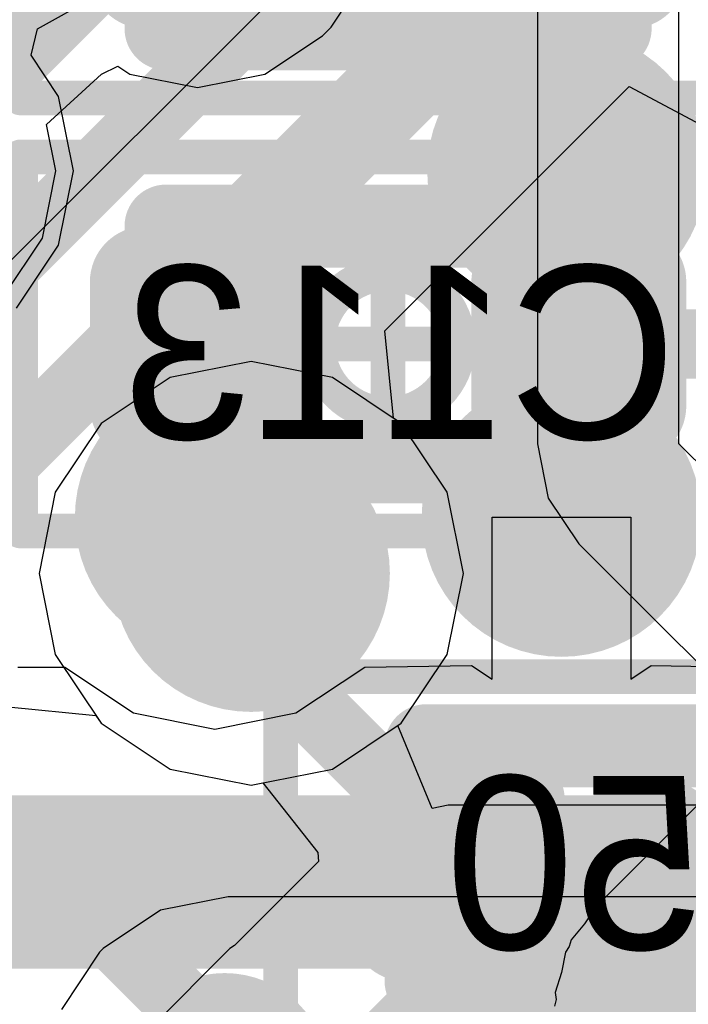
# Model space of a CAD drawing. Header units: millimetres. Extents: x -2 to 68, y -2 to 27.4.
# Tile 345 of 594: x 31.8 to 32.8, y 14.3 to 15.7. Entities that reach past the tile are written whole.
import ezdxf

# ---------------------------------------------------------------- set-up
doc = ezdxf.new("R2010")
doc.units = ezdxf.units.MM
for name, color, linetype in [('BottomLayer', 5, 'Continuous'), ('BottomPaste', 16, 'Continuous'), ('BottomSolder', 6, 'Continuous'), ('DrillGuide', 244, 'Continuous'), ('Mechanical10', 56, 'Continuous'), ('Mechanical17', 56, 'Continuous'), ('Mechanical6', 56, 'Continuous'), ('MidLayer1', 16, 'Continuous'), ('MidLayer2', 76, 'Continuous'), ('MidLayer3', 90, 'Continuous'), ('MidLayer4', 156, 'Continuous'), ('MidLayer5', 130, 'Continuous'), ('MidLayer6', 216, 'Continuous'), ('MidLayer7', 6, 'Continuous'), ('MidLayer8', 54, 'Continuous'), ('MultiLayer', 9, 'Continuous'), ('TopLayer', 1, 'Continuous'), ('TopPaste', 8, 'Continuous'), ('TopSolder', 216, 'Continuous'), ('ViaHoleLayer', 16, 'Continuous')]:
    doc.layers.add(name, color=color, linetype=linetype)

# ---------------------------------------------------------------- blocks, each defined once
blk = doc.blocks.new('CAP_0201_B_214')
at = {"layer": 'BottomLayer', "const_width": 0.0806}
for points in [[(-0.3897, 0.0894, 1), (-0.3091, 0.0894, 1)], [(-0.2409, 0.0894, 1), (-0.1603, 0.0894, 1)], [(0.1603, 0.0894, 1), (0.2409, 0.0894, 1)], [(0.3091, 0.0894, 1), (0.3897, 0.0894, 1)], [(-0.3897, -0.0894, 1), (-0.3091, -0.0894, 1)], [(-0.2409, -0.0894, 1), (-0.1603, -0.0894, 1)], [(0.1603, -0.0894, 1), (0.2409, -0.0894, 1)], [(0.3091, -0.0894, 1), (0.3897, -0.0894, 1)]]:
    blk.add_lwpolyline(points, format="xyb", close=True, dxfattribs=at)
at = {"layer": 'BottomLayer'}
for points in [[(-0.2006, 0.17), (-0.3494, 0.17), (-0.2006, -0.17), (-0.3494, -0.17)], [(0.2006, -0.17), (0.3494, -0.17), (0.2006, 0.17), (0.3494, 0.17)], [(-0.12, 0.0894), (-0.43, 0.0894), (-0.12, -0.0894), (-0.43, -0.0894)], [(0.12, -0.0894), (0.43, -0.0894), (0.12, 0.0894), (0.43, 0.0894)]]:
    blk.add_solid(points, dxfattribs=at)
at = {"layer": 'BottomPaste', "const_width": 0.0806}
for points in [[(-0.3897, 0.0894, 1), (-0.3091, 0.0894, 1)], [(-0.2409, 0.0894, 1), (-0.1603, 0.0894, 1)], [(0.1603, 0.0894, 1), (0.2409, 0.0894, 1)], [(0.3091, 0.0894, 1), (0.3897, 0.0894, 1)], [(-0.3897, -0.0894, 1), (-0.3091, -0.0894, 1)], [(-0.2409, -0.0894, 1), (-0.1603, -0.0894, 1)], [(0.1603, -0.0894, 1), (0.2409, -0.0894, 1)], [(0.3091, -0.0894, 1), (0.3897, -0.0894, 1)]]:
    blk.add_lwpolyline(points, format="xyb", close=True, dxfattribs=at)
at = {"layer": 'BottomPaste'}
for points in [[(-0.2006, 0.17), (-0.3494, 0.17), (-0.2006, -0.17), (-0.3494, -0.17)], [(0.2006, -0.17), (0.3494, -0.17), (0.2006, 0.17), (0.3494, 0.17)], [(-0.12, 0.0894), (-0.43, 0.0894), (-0.12, -0.0894), (-0.43, -0.0894)], [(0.12, -0.0894), (0.43, -0.0894), (0.12, 0.0894), (0.43, 0.0894)]]:
    blk.add_solid(points, dxfattribs=at)
at = {"layer": 'BottomSolder', "const_width": 0.0806}
for points in [[(-0.3897, 0.0894, 1), (-0.3091, 0.0894, 1)], [(-0.2409, 0.0894, 1), (-0.1603, 0.0894, 1)], [(0.1603, 0.0894, 1), (0.2409, 0.0894, 1)], [(0.3091, 0.0894, 1), (0.3897, 0.0894, 1)], [(-0.3897, -0.0894, 1), (-0.3091, -0.0894, 1)], [(-0.2409, -0.0894, 1), (-0.1603, -0.0894, 1)], [(0.1603, -0.0894, 1), (0.2409, -0.0894, 1)], [(0.3091, -0.0894, 1), (0.3897, -0.0894, 1)]]:
    blk.add_lwpolyline(points, format="xyb", close=True, dxfattribs=at)
at = {"layer": 'BottomSolder'}
for points in [[(-0.2006, 0.17), (-0.3494, 0.17), (-0.2006, -0.17), (-0.3494, -0.17)], [(0.2006, -0.17), (0.3494, -0.17), (0.2006, 0.17), (0.3494, 0.17)], [(-0.12, 0.0894), (-0.43, 0.0894), (-0.12, -0.0894), (-0.43, -0.0894)], [(0.12, -0.0894), (0.43, -0.0894), (0.12, 0.0894), (0.43, 0.0894)]]:
    blk.add_solid(points, dxfattribs=at)
at = {"layer": 'Mechanical10', "const_width": 0.12}
for points in [[(-0.32, 0.17), (-0.32, -0.17)], [(0.32, 0.17), (-0.32, 0.17)], [(0.32, 0.17), (0.32, -0.17)], [(0.32, -0.17), (-0.32, -0.17)]]:
    blk.add_lwpolyline(points, dxfattribs=at)
at = {"layer": 'Mechanical10', "const_width": 0.06}
for points in [[(-0.35, 0.17, 1), (-0.29, 0.17, 1)], [(-0.35, 0.17, 1), (-0.29, 0.17, 1)], [(0.29, 0.17, 1), (0.35, 0.17, 1)], [(0.29, 0.17, 1), (0.35, 0.17, 1)], [(-0.35, -0.17, 1), (-0.29, -0.17, 1)], [(-0.35, -0.17, 1), (-0.29, -0.17, 1)], [(0.29, -0.17, 1), (0.35, -0.17, 1)], [(0.29, -0.17, 1), (0.35, -0.17, 1)]]:
    blk.add_lwpolyline(points, format="xyb", close=True, dxfattribs=at)
at = {"layer": 'Mechanical6', "const_width": 0.05}
for points in [[(-0.53, 0.27), (-0.53, -0.27)], [(0.53, 0.27), (-0.53, 0.27)], [(0.53, 0.27), (0.53, -0.27)], [(0, 0.135), (0, -0.135)], [(0.135, 0), (-0.135, 0)], [(0.53, -0.27), (-0.53, -0.27)]]:
    blk.add_lwpolyline(points, dxfattribs=at)
at = {"layer": 'Mechanical6'}
for points, const_width in [([(-0.5425, 0.27, 1), (-0.5175, 0.27, 1)], 0.025), ([(-0.5425, 0.27, 1), (-0.5175, 0.27, 1)], 0.025), ([(0.5175, 0.27, 1), (0.5425, 0.27, 1)], 0.025), ([(0.5175, 0.27, 1), (0.5425, 0.27, 1)], 0.025), ([(-0.0125, 0.135, 1), (0.0125, 0.135, 1)], 0.025), ([(0.1013, 0, 1), (-0.1013, 0, 1)], 0.05), ([(-0.1475, 0, 1), (-0.1225, 0, 1)], 0.025), ([(-0.1138, 0, 1), (-0.0888, 0, 1)], 0.025), ([(0.0888, 0, 1), (0.1138, 0, 1)], 0.025), ([(0.1225, 0, 1), (0.1475, 0, 1)], 0.025), ([(-0.0125, -0.135, 1), (0.0125, -0.135, 1)], 0.025), ([(-0.5425, -0.27, 1), (-0.5175, -0.27, 1)], 0.025), ([(-0.5425, -0.27, 1), (-0.5175, -0.27, 1)], 0.025), ([(0.5175, -0.27, 1), (0.5425, -0.27, 1)], 0.025), ([(0.5175, -0.27, 1), (0.5425, -0.27, 1)], 0.025)]:
    blk.add_lwpolyline(points, format="xyb", close=True, dxfattribs=dict(at, const_width=const_width))
blk = doc.blocks.new('BGA486C50P27X27_1400X1400X125_227')
at = {"layer": 'TopLayer', "const_width": 0.1}
for points in [[(-0.55, 4, 1), (-0.45, 4, 1)], [(-0.55, 3.5, 1), (-0.45, 3.5, 1)], [(-0.05, 3.492, 1), (0.05, 3.492, 1)]]:
    blk.add_lwpolyline(points, format="xyb", close=True, dxfattribs=at)
at = {"layer": 'TopPaste', "const_width": 0.1}
for points in [[(-0.55, 4, 1), (-0.45, 4, 1)], [(-0.55, 3.5, 1), (-0.45, 3.5, 1)], [(-0.05, 3.492, 1), (0.05, 3.492, 1)]]:
    blk.add_lwpolyline(points, format="xyb", close=True, dxfattribs=at)
at = {"layer": 'TopSolder', "const_width": 0.2016}
for points in [[(-0.6008, 4, 1), (-0.3992, 4, 1)], [(-0.6008, 3.5, 1), (-0.3992, 3.5, 1)], [(-0.1008, 3.492, 1), (0.1008, 3.492, 1)]]:
    blk.add_lwpolyline(points, format="xyb", close=True, dxfattribs=at)
blk = doc.blocks.new('CAP_0201_B_355')
at = {"layer": 'BottomLayer', "const_width": 0.0806}
for points in [[(-0.3897, 0.0894, 1), (-0.3091, 0.0894, 1)], [(-0.2409, 0.0894, 1), (-0.1603, 0.0894, 1)], [(0.1603, 0.0894, 1), (0.2409, 0.0894, 1)], [(0.3091, 0.0894, 1), (0.3897, 0.0894, 1)], [(-0.3897, -0.0894, 1), (-0.3091, -0.0894, 1)], [(-0.2409, -0.0894, 1), (-0.1603, -0.0894, 1)], [(0.1603, -0.0894, 1), (0.2409, -0.0894, 1)], [(0.3091, -0.0894, 1), (0.3897, -0.0894, 1)]]:
    blk.add_lwpolyline(points, format="xyb", close=True, dxfattribs=at)
at = {"layer": 'BottomLayer'}
for points in [[(-0.2006, 0.17), (-0.3494, 0.17), (-0.2006, -0.17), (-0.3494, -0.17)], [(0.2006, -0.17), (0.3494, -0.17), (0.2006, 0.17), (0.3494, 0.17)], [(-0.12, 0.0894), (-0.43, 0.0894), (-0.12, -0.0894), (-0.43, -0.0894)], [(0.12, -0.0894), (0.43, -0.0894), (0.12, 0.0894), (0.43, 0.0894)]]:
    blk.add_solid(points, dxfattribs=at)
at = {"layer": 'BottomPaste', "const_width": 0.0806}
for points in [[(-0.3897, 0.0894, 1), (-0.3091, 0.0894, 1)], [(-0.2409, 0.0894, 1), (-0.1603, 0.0894, 1)], [(0.1603, 0.0894, 1), (0.2409, 0.0894, 1)], [(0.3091, 0.0894, 1), (0.3897, 0.0894, 1)], [(-0.3897, -0.0894, 1), (-0.3091, -0.0894, 1)], [(-0.2409, -0.0894, 1), (-0.1603, -0.0894, 1)], [(0.1603, -0.0894, 1), (0.2409, -0.0894, 1)], [(0.3091, -0.0894, 1), (0.3897, -0.0894, 1)]]:
    blk.add_lwpolyline(points, format="xyb", close=True, dxfattribs=at)
at = {"layer": 'BottomPaste'}
for points in [[(-0.2006, 0.17), (-0.3494, 0.17), (-0.2006, -0.17), (-0.3494, -0.17)], [(0.2006, -0.17), (0.3494, -0.17), (0.2006, 0.17), (0.3494, 0.17)], [(-0.12, 0.0894), (-0.43, 0.0894), (-0.12, -0.0894), (-0.43, -0.0894)], [(0.12, -0.0894), (0.43, -0.0894), (0.12, 0.0894), (0.43, 0.0894)]]:
    blk.add_solid(points, dxfattribs=at)
at = {"layer": 'BottomSolder', "const_width": 0.0806}
for points in [[(-0.3897, 0.0894, 1), (-0.3091, 0.0894, 1)], [(-0.2409, 0.0894, 1), (-0.1603, 0.0894, 1)], [(0.1603, 0.0894, 1), (0.2409, 0.0894, 1)], [(0.3091, 0.0894, 1), (0.3897, 0.0894, 1)], [(-0.3897, -0.0894, 1), (-0.3091, -0.0894, 1)], [(-0.2409, -0.0894, 1), (-0.1603, -0.0894, 1)], [(0.1603, -0.0894, 1), (0.2409, -0.0894, 1)], [(0.3091, -0.0894, 1), (0.3897, -0.0894, 1)]]:
    blk.add_lwpolyline(points, format="xyb", close=True, dxfattribs=at)
at = {"layer": 'BottomSolder'}
for points in [[(-0.2006, 0.17), (-0.3494, 0.17), (-0.2006, -0.17), (-0.3494, -0.17)], [(0.2006, -0.17), (0.3494, -0.17), (0.2006, 0.17), (0.3494, 0.17)], [(-0.12, 0.0894), (-0.43, 0.0894), (-0.12, -0.0894), (-0.43, -0.0894)], [(0.12, -0.0894), (0.43, -0.0894), (0.12, 0.0894), (0.43, 0.0894)]]:
    blk.add_solid(points, dxfattribs=at)
at = {"layer": 'Mechanical10', "const_width": 0.12}
for points in [[(-0.32, 0.17), (0.32, 0.17)], [(-0.32, -0.17), (-0.32, 0.17)], [(0.32, -0.17), (0.32, 0.17)], [(-0.32, -0.17), (0.32, -0.17)]]:
    blk.add_lwpolyline(points, dxfattribs=at)
at = {"layer": 'Mechanical10', "const_width": 0.06}
for points in [[(-0.35, 0.17, 1), (-0.29, 0.17, 1)], [(-0.35, 0.17, 1), (-0.29, 0.17, 1)], [(0.29, 0.17, 1), (0.35, 0.17, 1)], [(0.29, 0.17, 1), (0.35, 0.17, 1)], [(-0.35, -0.17, 1), (-0.29, -0.17, 1)], [(-0.35, -0.17, 1), (-0.29, -0.17, 1)], [(0.29, -0.17, 1), (0.35, -0.17, 1)], [(0.29, -0.17, 1), (0.35, -0.17, 1)]]:
    blk.add_lwpolyline(points, format="xyb", close=True, dxfattribs=at)
at = {"layer": 'Mechanical6', "const_width": 0.05}
for points in [[(-0.53, 0.27), (0.53, 0.27)], [(-0.53, -0.27), (-0.53, 0.27)], [(0.53, -0.27), (0.53, 0.27)], [(0, -0.135), (0, 0.135)], [(-0.135, 0), (0.135, 0)], [(-0.53, -0.27), (0.53, -0.27)]]:
    blk.add_lwpolyline(points, dxfattribs=at)
at = {"layer": 'Mechanical6'}
for points, const_width in [([(-0.5425, 0.27, 1), (-0.5175, 0.27, 1)], 0.025), ([(-0.5425, 0.27, 1), (-0.5175, 0.27, 1)], 0.025), ([(0.5175, 0.27, 1), (0.5425, 0.27, 1)], 0.025), ([(0.5175, 0.27, 1), (0.5425, 0.27, 1)], 0.025), ([(-0.0125, 0.135, 1), (0.0125, 0.135, 1)], 0.025), ([(0.1013, 0, 1), (-0.1013, 0, 1)], 0.05), ([(-0.1475, 0, 1), (-0.1225, 0, 1)], 0.025), ([(-0.1138, 0, 1), (-0.0888, 0, 1)], 0.025), ([(0.0888, 0, 1), (0.1138, 0, 1)], 0.025), ([(0.1225, 0, 1), (0.1475, 0, 1)], 0.025), ([(-0.0125, -0.135, 1), (0.0125, -0.135, 1)], 0.025), ([(-0.5425, -0.27, 1), (-0.5175, -0.27, 1)], 0.025), ([(-0.5425, -0.27, 1), (-0.5175, -0.27, 1)], 0.025), ([(0.5175, -0.27, 1), (0.5425, -0.27, 1)], 0.025), ([(0.5175, -0.27, 1), (0.5425, -0.27, 1)], 0.025)]:
    blk.add_lwpolyline(points, format="xyb", close=True, dxfattribs=dict(at, const_width=const_width))
blk = doc.blocks.new('CAP_0201_B_404')
at = {"layer": 'BottomLayer', "const_width": 0.0806}
for points in [[(-0.3897, 0.0894, 1), (-0.3091, 0.0894, 1)], [(-0.2409, 0.0894, 1), (-0.1603, 0.0894, 1)], [(0.1603, 0.0894, 1), (0.2409, 0.0894, 1)], [(0.3091, 0.0894, 1), (0.3897, 0.0894, 1)], [(-0.3897, -0.0894, 1), (-0.3091, -0.0894, 1)], [(-0.2409, -0.0894, 1), (-0.1603, -0.0894, 1)], [(0.1603, -0.0894, 1), (0.2409, -0.0894, 1)], [(0.3091, -0.0894, 1), (0.3897, -0.0894, 1)]]:
    blk.add_lwpolyline(points, format="xyb", close=True, dxfattribs=at)
at = {"layer": 'BottomLayer'}
for points in [[(-0.2006, 0.17), (-0.3494, 0.17), (-0.2006, -0.17), (-0.3494, -0.17)], [(0.2006, -0.17), (0.3494, -0.17), (0.2006, 0.17), (0.3494, 0.17)], [(-0.12, 0.0894), (-0.43, 0.0894), (-0.12, -0.0894), (-0.43, -0.0894)], [(0.12, -0.0894), (0.43, -0.0894), (0.12, 0.0894), (0.43, 0.0894)]]:
    blk.add_solid(points, dxfattribs=at)
at = {"layer": 'BottomPaste', "const_width": 0.0806}
for points in [[(-0.3897, 0.0894, 1), (-0.3091, 0.0894, 1)], [(-0.2409, 0.0894, 1), (-0.1603, 0.0894, 1)], [(0.1603, 0.0894, 1), (0.2409, 0.0894, 1)], [(0.3091, 0.0894, 1), (0.3897, 0.0894, 1)], [(-0.3897, -0.0894, 1), (-0.3091, -0.0894, 1)], [(-0.2409, -0.0894, 1), (-0.1603, -0.0894, 1)], [(0.1603, -0.0894, 1), (0.2409, -0.0894, 1)], [(0.3091, -0.0894, 1), (0.3897, -0.0894, 1)]]:
    blk.add_lwpolyline(points, format="xyb", close=True, dxfattribs=at)
at = {"layer": 'BottomPaste'}
for points in [[(-0.2006, 0.17), (-0.3494, 0.17), (-0.2006, -0.17), (-0.3494, -0.17)], [(0.2006, -0.17), (0.3494, -0.17), (0.2006, 0.17), (0.3494, 0.17)], [(-0.12, 0.0894), (-0.43, 0.0894), (-0.12, -0.0894), (-0.43, -0.0894)], [(0.12, -0.0894), (0.43, -0.0894), (0.12, 0.0894), (0.43, 0.0894)]]:
    blk.add_solid(points, dxfattribs=at)
at = {"layer": 'BottomSolder', "const_width": 0.0806}
for points in [[(-0.3897, 0.0894, 1), (-0.3091, 0.0894, 1)], [(-0.2409, 0.0894, 1), (-0.1603, 0.0894, 1)], [(0.1603, 0.0894, 1), (0.2409, 0.0894, 1)], [(0.3091, 0.0894, 1), (0.3897, 0.0894, 1)], [(-0.3897, -0.0894, 1), (-0.3091, -0.0894, 1)], [(-0.2409, -0.0894, 1), (-0.1603, -0.0894, 1)], [(0.1603, -0.0894, 1), (0.2409, -0.0894, 1)], [(0.3091, -0.0894, 1), (0.3897, -0.0894, 1)]]:
    blk.add_lwpolyline(points, format="xyb", close=True, dxfattribs=at)
at = {"layer": 'BottomSolder'}
for points in [[(-0.2006, 0.17), (-0.3494, 0.17), (-0.2006, -0.17), (-0.3494, -0.17)], [(0.2006, -0.17), (0.3494, -0.17), (0.2006, 0.17), (0.3494, 0.17)], [(-0.12, 0.0894), (-0.43, 0.0894), (-0.12, -0.0894), (-0.43, -0.0894)], [(0.12, -0.0894), (0.43, -0.0894), (0.12, 0.0894), (0.43, 0.0894)]]:
    blk.add_solid(points, dxfattribs=at)
at = {"layer": 'Mechanical10', "const_width": 0.12}
for points in [[(-0.32, 0.17), (0.32, 0.17)], [(-0.32, -0.17), (-0.32, 0.17)], [(0.32, -0.17), (0.32, 0.17)], [(-0.32, -0.17), (0.32, -0.17)]]:
    blk.add_lwpolyline(points, dxfattribs=at)
at = {"layer": 'Mechanical10', "const_width": 0.06}
for points in [[(-0.35, 0.17, 1), (-0.29, 0.17, 1)], [(-0.35, 0.17, 1), (-0.29, 0.17, 1)], [(0.29, 0.17, 1), (0.35, 0.17, 1)], [(0.29, 0.17, 1), (0.35, 0.17, 1)], [(-0.35, -0.17, 1), (-0.29, -0.17, 1)], [(-0.35, -0.17, 1), (-0.29, -0.17, 1)], [(0.29, -0.17, 1), (0.35, -0.17, 1)], [(0.29, -0.17, 1), (0.35, -0.17, 1)]]:
    blk.add_lwpolyline(points, format="xyb", close=True, dxfattribs=at)
at = {"layer": 'Mechanical6', "const_width": 0.05}
for points in [[(-0.53, 0.27), (0.53, 0.27)], [(-0.53, -0.27), (-0.53, 0.27)], [(0.53, -0.27), (0.53, 0.27)], [(0, -0.135), (0, 0.135)], [(-0.135, 0), (0.135, 0)], [(-0.53, -0.27), (0.53, -0.27)]]:
    blk.add_lwpolyline(points, dxfattribs=at)
at = {"layer": 'Mechanical6'}
for points, const_width in [([(-0.5425, 0.27, 1), (-0.5175, 0.27, 1)], 0.025), ([(-0.5425, 0.27, 1), (-0.5175, 0.27, 1)], 0.025), ([(0.5175, 0.27, 1), (0.5425, 0.27, 1)], 0.025), ([(0.5175, 0.27, 1), (0.5425, 0.27, 1)], 0.025), ([(-0.0125, 0.135, 1), (0.0125, 0.135, 1)], 0.025), ([(0.1013, 0, 1), (-0.1013, 0, 1)], 0.05), ([(-0.1475, 0, 1), (-0.1225, 0, 1)], 0.025), ([(-0.1138, 0, 1), (-0.0888, 0, 1)], 0.025), ([(0.0888, 0, 1), (0.1138, 0, 1)], 0.025), ([(0.1225, 0, 1), (0.1475, 0, 1)], 0.025), ([(-0.0125, -0.135, 1), (0.0125, -0.135, 1)], 0.025), ([(-0.5425, -0.27, 1), (-0.5175, -0.27, 1)], 0.025), ([(-0.5425, -0.27, 1), (-0.5175, -0.27, 1)], 0.025), ([(0.5175, -0.27, 1), (0.5425, -0.27, 1)], 0.025), ([(0.5175, -0.27, 1), (0.5425, -0.27, 1)], 0.025)]:
    blk.add_lwpolyline(points, format="xyb", close=True, dxfattribs=dict(at, const_width=const_width))

msp = doc.modelspace()

# ---------------------------------------------------------------- linework, layer by layer
at = {"layer": 'BottomLayer', "const_width": 0.1}
for points in [[(32.1861, 15.3961), (32.6575, 15.8675)], [(32.1861, 15.3361), (32.1861, 15.3961)], [(32.1, 15.25), (32.1861, 15.3361)], [(32.1, 14.89), (32.1, 15.25)], [(32.65, 15.25), (33.3971, 15.25)], [(32.1, 14.89), (32.475, 14.515)], [(32.475, 14.5), (32.475, 14.515)], [(32.475, 13.875), (32.475, 14.5)], [(31.511, 14.464), (31.9118, 14.464)], [(31.9118, 14.464), (32.1394, 14.2364)]]:
    msp.add_lwpolyline(points, dxfattribs=at)
at = {"layer": 'BottomLayer'}
for points, const_width in [([(32.1611, 15.3961, 1), (32.2111, 15.3961, 1)], 0.05), ([(32.1611, 15.3961, 1), (32.2111, 15.3961, 1)], 0.05), ([(32.1611, 15.3361, 1), (32.2111, 15.3361, 1)], 0.05), ([(32.1611, 15.3361, 1), (32.2111, 15.3361, 1)], 0.05), ([(32.075, 15.25, 1), (32.125, 15.25, 1)], 0.05), ([(32.075, 15.25, 1), (32.125, 15.25, 1)], 0.05), ([(32.625, 15.25, 1), (32.675, 15.25, 1)], 0.05), ([(32.075, 14.89, 1), (32.125, 14.89, 1)], 0.05), ([(32.075, 14.89, 1), (32.125, 14.89, 1)], 0.05), ([(32.4, 14.5, 1), (32.55, 14.5, 1)], 0.15), ([(32.45, 14.515, 1), (32.5, 14.515, 1)], 0.05), ([(32.45, 14.515, 1), (32.5, 14.515, 1)], 0.05), ([(32.45, 14.5, 1), (32.5, 14.5, 1)], 0.05), ([(32.45, 14.5, 1), (32.5, 14.5, 1)], 0.05), ([(31.8868, 14.464, 1), (31.9368, 14.464, 1)], 0.05), ([(31.8868, 14.464, 1), (31.9368, 14.464, 1)], 0.05), ([(32.0644, 14.192, 1), (32.2144, 14.192, 1)], 0.15)]:
    msp.add_lwpolyline(points, format="xyb", close=True, dxfattribs=dict(at, const_width=const_width))
at = {"layer": 'DrillGuide'}
for points, const_width in [([(32.6, 15, 1), (32.65, 15, 1)], 0.05), ([(32.1276, 14.9189, 1), (32.2276, 14.9189, 1)], 0.1), ([(32.45, 14.5, 1), (32.5, 14.5, 1)], 0.05)]:
    msp.add_lwpolyline(points, format="xyb", close=True, dxfattribs=dict(at, const_width=const_width))
at = {"layer": 'MidLayer1'}
for p, q in [((31.8693, 15.7047), (31.9798, 15.7663)), ((31.8602, 15.6669), (31.8693, 15.7047)), ((31.9, 15.6073), (31.8602, 15.6669)), ((31.9214, 15.5), (31.9, 15.6073)), ((31.9, 15.3927), (31.9214, 15.5)), ((31.8393, 15.3017), (31.9, 15.3927))]:
    msp.add_line(p, q, dxfattribs=at)
for points, const_width in [([(32.55, 15, 1), (32.7, 15, 1)], 0.15), ([(32.0776, 14.9189, 1), (32.2776, 14.9189, 1)], 0.2)]:
    msp.add_lwpolyline(points, format="xyb", close=True, dxfattribs=dict(at, const_width=const_width))
at = {"layer": 'MidLayer2'}
for p, q in [((32.1776, 15.2247), (32.0606, 15.2015)), ((32.2947, 15.2015), (32.1776, 15.2247)), ((32.0606, 15.2015), (31.9613, 15.1352)), ((32.3939, 15.1352), (32.2947, 15.2015)), ((31.9613, 15.1352), (31.895, 15.0359)), ((32.4602, 15.0359), (32.3939, 15.1352)), ((31.895, 15.0359), (31.8717, 14.9189)), ((32.4835, 14.9189), (32.4602, 15.0359)), ((31.8717, 14.9189), (31.895, 14.8018)), ((32.4602, 14.8018), (32.4835, 14.9189)), ((31.895, 14.8018), (31.9613, 14.7026)), ((32.3939, 14.7026), (32.4602, 14.8018)), ((31.9613, 14.7026), (32.0606, 14.6363)), ((32.3889, 14.6992), (32.3939, 14.7026)), ((32.4385, 14.5796), (32.3889, 14.6992)), ((32.0606, 14.6363), (32.1776, 14.613)), ((32.1776, 14.613), (32.1946, 14.6164)), ((32.1946, 14.6164), (32.2739, 14.5162)), ((32.4616, 14.5842), (32.4385, 14.5796)), ((33.3122, 14.5842), (32.4616, 14.5842)), ((32.2739, 14.5162), (32.2746, 14.5028)), ((32.2746, 14.5028), (32.1537, 14.3819)), ((32.1537, 14.3819), (32.147, 14.3774)), ((32.147, 14.3774), (32.0195, 14.25))]:
    msp.add_line(p, q, dxfattribs=at)
for points, const_width in [([(32.0776, 14.9189, 1), (32.2776, 14.9189, 1)], 0.2), ([(32.4366, 14.3293, 1), (32.4866, 14.3293, 1)], 0.05), ([(32.4366, 14.3293, 1), (32.4866, 14.3293, 1)], 0.05)]:
    msp.add_lwpolyline(points, format="xyb", close=True, dxfattribs=dict(at, const_width=const_width))
at = {"layer": 'MidLayer2', "const_width": 0.1}
for points in [[(32.3295, 14.1972), (32.4616, 14.3293)], [(32.4616, 14.3293), (33.3122, 14.3293)]]:
    msp.add_lwpolyline(points, dxfattribs=at)
at = {"layer": 'MidLayer3'}
msp.add_line((30.5964, 14.136), (32.3656, 15.9051), dxfattribs=at)
at = {"layer": 'MidLayer3', "const_width": 0.1}
msp.add_lwpolyline([(30, 13.9), (32.241, 16.141)], dxfattribs=at)
at = {"layer": 'MidLayer3', "const_width": 0.2}
msp.add_lwpolyline([(32.0776, 14.9189, 1), (32.2776, 14.9189, 1)], format="xyb", close=True, dxfattribs=at)
at = {"layer": 'MidLayer4'}
for p, q in [((32.2927, 15.7073), (32.348, 15.79)), ((32.2802, 15.6948), (32.2927, 15.7073)), ((32.1975, 15.6395), (32.2802, 15.6948)), ((31.9619, 15.6393), (31.9855, 15.6508)), ((31.9855, 15.6508), (32.0025, 15.6395)), ((31.8826, 15.5668), (31.9619, 15.6393)), ((32.0025, 15.6395), (32.1, 15.6201)), ((32.1, 15.6201), (32.1975, 15.6395)), ((31.8959, 15.5), (31.8826, 15.5668)), ((31.8765, 15.4025), (31.8959, 15.5)), ((31.8212, 15.3198), (31.8765, 15.4025)), ((32.1446, 14.4521), (32.047, 14.4327)), ((32.8501, 14.4521), (32.1446, 14.4521)), ((32.047, 14.4327), (31.9643, 14.3774)), ((31.9591, 14.3722), (31.9039, 14.2895)), ((31.9643, 14.3774), (31.9591, 14.3722))]:
    msp.add_line(p, q, dxfattribs=at)
for points, const_width in [([(32.0776, 14.9189, 1), (32.2776, 14.9189, 1)], 0.2), ([(32.4, 14.5, 1), (32.55, 14.5, 1)], 0.15), ([(32.0644, 14.192, 1), (32.2144, 14.192, 1)], 0.15)]:
    msp.add_lwpolyline(points, format="xyb", close=True, dxfattribs=dict(at, const_width=const_width))
at = {"layer": 'MidLayer5'}
for p, q in [((33.2369, 15.0003), (32.6748, 14.4382)), ((32.6748, 14.4382), (32.6582, 14.4133)), ((32.6582, 14.4133), (32.6392, 14.3901)), ((32.6392, 14.3901), (32.6362, 14.3805)), ((32.6306, 14.372), (32.6248, 14.3427)), ((32.6362, 14.3805), (32.6306, 14.372)), ((32.6248, 14.3427), (32.6161, 14.314)), ((32.6161, 14.314), (32.6171, 14.3039)), ((32.6171, 14.3039), (32.6151, 14.294))]:
    msp.add_line(p, q, dxfattribs=at)
at = {"layer": 'MidLayer5', "const_width": 0.2}
msp.add_lwpolyline([(32.0776, 14.9189, 1), (32.2776, 14.9189, 1)], format="xyb", close=True, dxfattribs=at)
at = {"layer": 'MidLayer6'}
for p, q in [((32.3702, 15.2691), (32.7228, 15.6217)), ((32.7228, 15.6217), (32.8399, 15.5591)), ((32.3827, 15.1427), (32.3702, 15.2691)), ((32.3939, 15.1352), (32.3827, 15.1427)), ((32.4602, 15.0359), (32.3939, 15.1352)), ((32.4835, 14.9189), (32.4602, 15.0359)), ((32.4602, 14.8018), (32.4835, 14.9189)), ((32.3939, 14.7026), (32.4602, 14.8018)), ((31.8274, 14.7263), (31.9538, 14.7138)), ((31.9538, 14.7138), (31.9613, 14.7026)), ((31.9613, 14.7026), (32.0606, 14.6363)), ((32.2947, 14.6363), (32.3939, 14.7026)), ((32.0606, 14.6363), (32.1776, 14.613)), ((32.1776, 14.613), (32.2947, 14.6363))]:
    msp.add_line(p, q, dxfattribs=at)
for points, const_width in [([(31.4493, 15.2743), (32.525, 16.35)], 0.1), ([(31.5322, 15.0743), (32.75, 16.2922)], 0.1), ([(31.6051, 14.8644), (32.8907, 16.15)], 0.1), ([(24.7832, 14.4735), (34.5305, 14.4735)], 0.25)]:
    msp.add_lwpolyline(points, dxfattribs=dict(at, const_width=const_width))
at = {"layer": 'MidLayer6', "const_width": 0.2}
msp.add_lwpolyline([(32.0776, 14.9189, 1), (32.2776, 14.9189, 1)], format="xyb", close=True, dxfattribs=at)
at = {"layer": 'MidLayer7'}
for p, q in [((32.1776, 15.2247), (32.0606, 15.2015)), ((32.2947, 15.2015), (32.1776, 15.2247)), ((32.0606, 15.2015), (31.9613, 15.1352)), ((32.3939, 15.1352), (32.2947, 15.2015)), ((31.9613, 15.1352), (31.895, 15.0359)), ((32.4602, 15.0359), (32.3939, 15.1352)), ((31.895, 15.0359), (31.8717, 14.9189)), ((32.4835, 14.9189), (32.4602, 15.0359)), ((31.8717, 14.9189), (31.895, 14.8018)), ((32.4602, 14.8018), (32.4835, 14.9189)), ((31.895, 14.8018), (31.9613, 14.7026)), ((32.3939, 14.7026), (32.4602, 14.8018)), ((31.9613, 14.7026), (32.0606, 14.6363)), ((32.2947, 14.6363), (32.3939, 14.7026)), ((32.0606, 14.6363), (32.1776, 14.613)), ((32.1776, 14.613), (32.2947, 14.6363))]:
    msp.add_line(p, q, dxfattribs=at)
at = {"layer": 'MidLayer7', "const_width": 0.2}
msp.add_lwpolyline([(32.0776, 14.9189, 1), (32.2776, 14.9189, 1)], format="xyb", close=True, dxfattribs=at)
at = {"layer": 'MidLayer8'}
for p, q in [((32.5904, 15.7846), (32.5904, 15.1056)), ((32.7944, 15.1056), (32.7944, 15.7846)), ((32.1776, 15.2247), (32.0606, 15.2015)), ((32.2947, 15.2015), (32.1776, 15.2247)), ((32.0606, 15.2015), (31.9613, 15.1352)), ((32.3939, 15.1352), (32.2947, 15.2015)), ((31.9613, 15.1352), (31.895, 15.0359)), ((32.4602, 15.0359), (32.3939, 15.1352)), ((32.5904, 15.1056), (32.606, 15.0276)), ((32.9, 15), (32.7944, 15.1056)), ((31.895, 15.0359), (31.8717, 14.9189)), ((32.4835, 14.9189), (32.4602, 15.0359)), ((32.606, 15.0276), (32.6502, 14.9614)), ((32.6502, 14.9614), (32.7558, 14.8558)), ((31.8717, 14.9189), (31.895, 14.8018)), ((32.4602, 14.8018), (32.4835, 14.9189)), ((32.7558, 14.8558), (32.7558, 14.8558)), ((32.7558, 14.8558), (33.8664, 13.7452)), ((31.895, 14.8018), (31.9613, 14.7026)), ((32.3939, 14.7026), (32.4602, 14.8018)), ((31.9613, 14.7026), (32.0606, 14.6363)), ((32.2947, 14.6363), (32.3939, 14.7026)), ((32.0606, 14.6363), (32.1776, 14.613)), ((32.1776, 14.613), (32.2947, 14.6363))]:
    msp.add_line(p, q, dxfattribs=at)
at = {"layer": 'MidLayer8', "const_width": 0.2}
msp.add_lwpolyline([(32.0776, 14.9189, 1), (32.2776, 14.9189, 1)], format="xyb", close=True, dxfattribs=at)
at = {"layer": 'MultiLayer'}
for points, const_width in [([(32.55, 15, 1), (32.7, 15, 1)], 0.15), ([(32.0776, 14.9189, 1), (32.2776, 14.9189, 1)], 0.2), ([(32.4, 14.5, 1), (32.55, 14.5, 1)], 0.15), ([(32.0644, 14.192, 1), (32.2144, 14.192, 1)], 0.15)]:
    msp.add_lwpolyline(points, format="xyb", close=True, dxfattribs=dict(at, const_width=const_width))
at = {"layer": 'TopLayer'}
for p, q in [((32.525, 14.7661), (32.525, 15)), ((32.525, 15), (32.725, 15)), ((32.525, 14.7661), (32.525, 15)), ((32.525, 15), (32.725, 15)), ((32.725, 15), (32.725, 14.7661)), ((32.725, 15), (32.725, 14.7661)), ((31.8413, 14.7837), (31.9087, 14.7837)), ((31.8413, 14.7837), (31.9087, 14.7837)), ((31.9087, 14.7837), (32.0079, 14.7174)), ((31.9087, 14.7837), (32.0079, 14.7174)), ((32.2421, 14.7174), (32.3413, 14.7837)), ((32.2421, 14.7174), (32.3413, 14.7837)), ((32.3413, 14.7837), (32.4955, 14.7859)), ((32.3413, 14.7837), (32.4955, 14.7859)), ((32.4955, 14.7859), (32.525, 14.7661)), ((32.4955, 14.7859), (32.525, 14.7661)), ((32.725, 14.7661), (32.7545, 14.7859)), ((32.725, 14.7661), (32.7545, 14.7859)), ((32.7545, 14.7859), (32.9087, 14.7837)), ((32.7545, 14.7859), (32.9087, 14.7837)), ((32.0079, 14.7174), (32.125, 14.6941)), ((32.0079, 14.7174), (32.125, 14.6941)), ((32.125, 14.6941), (32.2421, 14.7174)), ((32.125, 14.6941), (32.2421, 14.7174))]:
    msp.add_line(p, q, dxfattribs=at)
at = {"layer": 'TopLayer', "const_width": 0.127}
for points in [[(32.629, 15.504), (32.629, 15.996)], [(32.629, 15.504), (32.633, 15.5)], [(32.629, 15.496), (32.633, 15.5)], [(32.629, 15.004), (32.629, 15.496)], [(32.625, 15), (32.629, 15.004)]]:
    msp.add_lwpolyline(points, dxfattribs=at)
at = {"layer": 'TopLayer'}
for points, const_width in [([(32.5972, 15.504, 1), (32.6607, 15.504, 1)], 0.0635), ([(32.5972, 15.504, 1), (32.6607, 15.504, 1)], 0.0635), ([(32.6012, 15.5, 1), (32.6647, 15.5, 1)], 0.0635), ([(32.6012, 15.5, 1), (32.6647, 15.5, 1)], 0.0635), ([(32.5972, 15.496, 1), (32.6607, 15.496, 1)], 0.0635), ([(32.5972, 15.496, 1), (32.6607, 15.496, 1)], 0.0635), ([(32.55, 15, 1), (32.7, 15, 1)], 0.15), ([(32.5932, 15, 1), (32.6567, 15, 1)], 0.0635), ([(32.5972, 15.004, 1), (32.6607, 15.004, 1)], 0.0635), ([(32.5972, 15.004, 1), (32.6607, 15.004, 1)], 0.0635)]:
    msp.add_lwpolyline(points, format="xyb", close=True, dxfattribs=dict(at, const_width=const_width))
at = {"layer": 'ViaHoleLayer'}
for points, const_width in [([(32.6, 15, 1), (32.65, 15, 1)], 0.05), ([(32.1276, 14.9189, 1), (32.2276, 14.9189, 1)], 0.1), ([(32.45, 14.5, 1), (32.5, 14.5, 1)], 0.05)]:
    msp.add_lwpolyline(points, format="xyb", close=True, dxfattribs=dict(at, const_width=const_width))

# ---------------------------------------------------------------- block references
for name, p, rotation in [('BGA486C50P27X27_1400X1400X125_227', (36.125, 15.5), 90), ('CAP_0201_B_214', (32.375, 15.875), 180)]:
    msp.add_blockref(name, p, dxfattribs=dict(rotation=rotation))
for name, p in [('CAP_0201_B_355', (32.375, 15.25)), ('CAP_0201_B_404', (32.75, 14.5))]:
    msp.add_blockref(name, p)

# ---------------------------------------------------------------- texts
at = {"layer": 'Mechanical17', "text_generation_flag": 2}
for s, p in [('C113', (32.7914, 15.113)), ('C50', (33.0708, 14.3764))]:
    msp.add_text(s, height=0.25, dxfattribs=at).set_placement(p)

doc.saveas('drawing.dxf')
